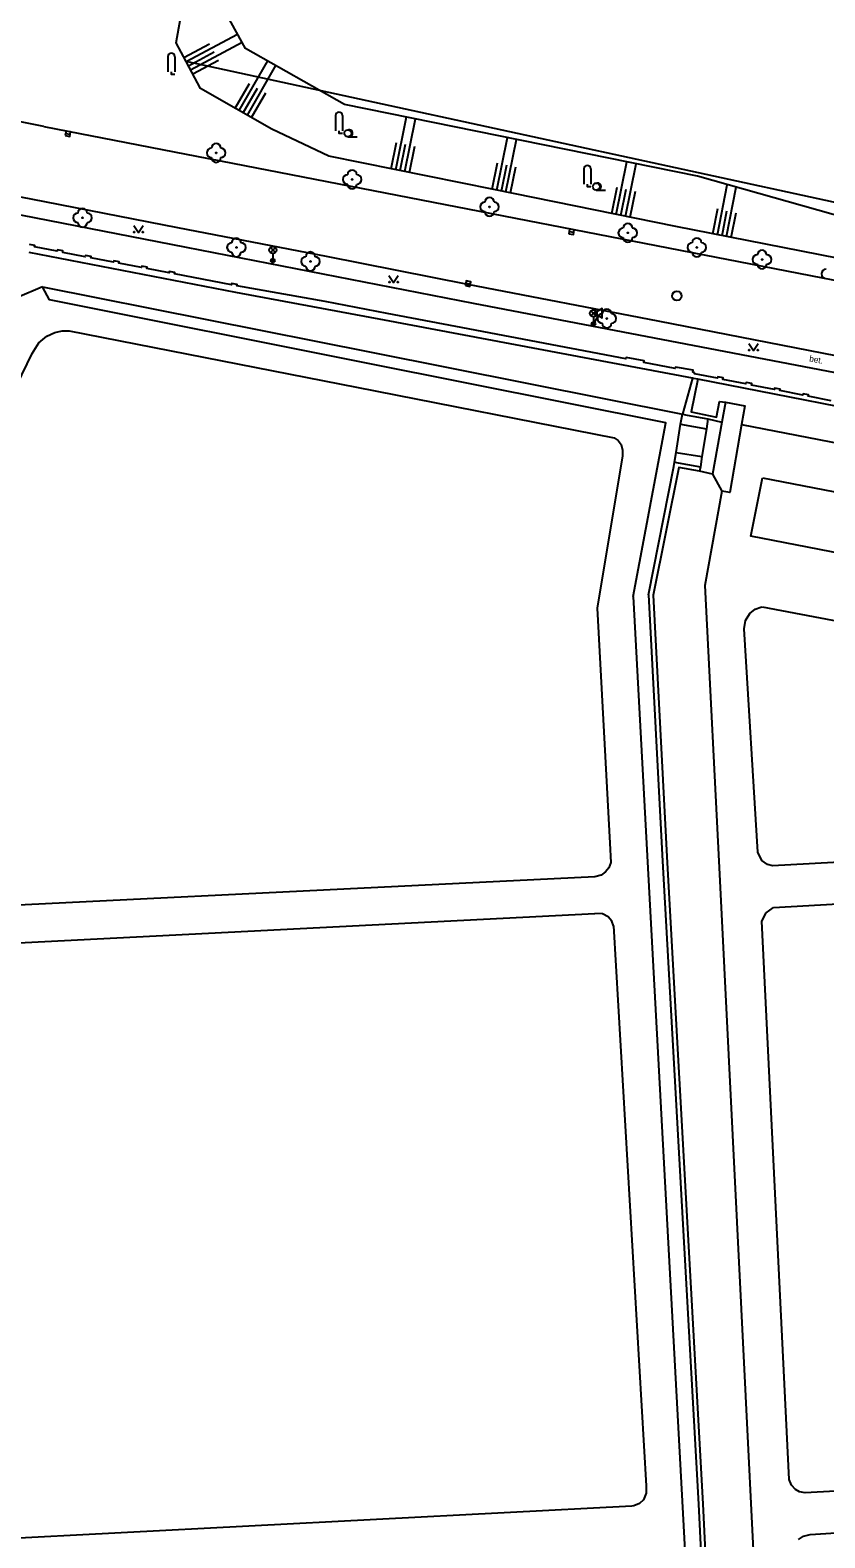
# Model space of a CAD drawing. Extents: x -599951 to -598963, y -1164095 to -1162939.
# Drawn here: x -599577.2 to -599492.5, y -1163247 to -1163086.2 of the extents above; entities that cross this region are included whole.
import ezdxf

# ---------------------------------------------------------------- set-up
doc = ezdxf.new("R2010")
doc.units = 0
for name, color, linetype in [('Level 10', 7, 'Continuous'), ('Level 11', 7, 'Continuous'), ('Level 14', 7, 'Continuous'), ('Level 15', 7, 'Continuous'), ('Level 22', 7, 'Continuous'), ('Level 27', 7, 'Continuous'), ('Level 33', 7, 'Continuous'), ('Level 34', 7, 'Continuous'), ('Level 36', 7, 'Continuous'), ('Level 40', 7, 'Continuous'), ('Level 51', 7, 'Continuous'), ('Level 54', 7, 'Continuous'), ('Level 7', 7, 'Continuous')]:
    doc.layers.add(name, color=color, linetype=linetype)

msp = doc.modelspace()

# ---------------------------------------------------------------- linework, layer by layer
at = {"layer": 'Level 10'}
for points in [[(-599577.11, -1163104.2), (-599587.14, -1163102.28), (-599598.76, -1163100.01), (-599609.97, -1163097.74), (-599627.37, -1163094.36), (-599630, -1163093.85), (-599643.57, -1163091.2), (-599653.92, -1163089.24), (-599654.06, -1163089.21)], [(-599575.76, -1163096.42), (-599589.38, -1163093.7)], [(-599575.76, -1163096.42), (-599468.94, -1163117.19), (-599432.56, -1163124.21)], [(-599435.87, -1163131.7), (-599467.64, -1163125.46), (-599474.7, -1163124.18), (-599491.13, -1163120.93), (-599510.23, -1163117.2), (-599530.53, -1163113.28), (-599545.61, -1163110.31), (-599561.46, -1163107.25), (-599577.11, -1163104.2)]]:
    msp.add_lwpolyline(points, dxfattribs=at)
at = {"layer": 'Level 11'}
for points in [[(-599472.24, -1163108.69), (-599560.57, -1163089.51)], [(-599654.24, -1163091.04), (-599560.56, -1163109.31), (-599529.97, -1163115.28), (-599436.82, -1163133.13)], [(-599575.89, -1163113.55), (-599578.54, -1163114.66)], [(-599575.89, -1163113.55), (-599540.86, -1163120.51)], [(-599541.35, -1163121.67), (-599575.13, -1163114.94), (-599575.89, -1163113.55)], [(-599576.98, -1163120.66), (-599576.29, -1163119.52), (-599575.43, -1163118.81), (-599574.57, -1163118.4), (-599573.8, -1163118.24), (-599573.06, -1163118.23), (-599542.42, -1163124.24)], [(-599586.32, -1163139.81), (-599576.98, -1163120.66)], [(-599512.91, -1163146.55), (-599509.41, -1163128.03), (-599541.35, -1163121.67)], [(-599540.86, -1163120.51), (-599507.66, -1163127.1)], [(-599506.59, -1163123.28), (-599507.66, -1163127.1)], [(-599506.03, -1163123.39), (-599506.72, -1163126.88), (-599504.01, -1163127.42), (-599503.69, -1163125.77), (-599503.07, -1163125.83)], [(-599542.42, -1163124.24), (-599514.94, -1163129.63)], [(-599503.07, -1163125.83), (-599503.46, -1163127.96), (-599504.45, -1163133.53), (-599505.82, -1163133.19)], [(-599503.07, -1163125.83), (-599501, -1163126.24), (-599501.34, -1163128.23), (-599502.6, -1163135.46), (-599503.46, -1163135.32)], [(-599508.33, -1163131.19), (-599507.86, -1163128.18)], [(-599507.86, -1163128.18), (-599507.66, -1163127.1)], [(-599507.86, -1163128.18), (-599505.08, -1163128.67)], [(-599507.66, -1163127.1), (-599507.16, -1163127.22)], [(-599507.16, -1163127.22), (-599504.93, -1163127.62)], [(-599504.93, -1163127.62), (-599505.08, -1163128.67)], [(-599504.93, -1163127.62), (-599503.46, -1163127.96)], [(-599501.34, -1163128.23), (-599456.66, -1163136.89)], [(-599514.94, -1163129.63), (-599514.52, -1163129.91), (-599514.17, -1163130.35), (-599514.04, -1163130.94), (-599514.06, -1163131.56), (-599516.74, -1163147.81), (-599515.41, -1163172.88)], [(-599505.08, -1163128.67), (-599505.59, -1163131.65)], [(-599508.49, -1163132.25), (-599508.33, -1163131.19)], [(-599508.33, -1163131.19), (-599505.59, -1163131.65)], [(-599511.26, -1163146.38), (-599508.57, -1163132.71), (-599508.49, -1163132.25)], [(-599505.82, -1163133.19), (-599508.05, -1163132.81), (-599510.77, -1163146.43), (-599509.28, -1163174.97)], [(-599508.49, -1163132.25), (-599505.72, -1163132.75)], [(-599505.72, -1163132.75), (-599505.82, -1163133.19)], [(-599505.59, -1163131.65), (-599505.72, -1163132.75)], [(-599504.45, -1163133.53), (-599503.46, -1163135.32)], [(-599499.13, -1163133.9), (-599461.43, -1163141.21), (-599462.64, -1163147.45), (-599500.35, -1163140.14), (-599499.13, -1163133.9)], [(-599503.46, -1163135.32), (-599505.25, -1163145.39), (-599503.68, -1163176.88)], [(-599512.91, -1163146.55), (-599511.41, -1163174.24)], [(-599511.26, -1163146.38), (-599509.77, -1163174.8)], [(-599499.14, -1163147.68), (-599440.31, -1163158.82), (-599439.57, -1163159.05), (-599439.13, -1163159.43), (-599438.79, -1163159.96), (-599438.72, -1163160.56), (-599438.26, -1163170.61), (-599438.58, -1163171.46), (-599439.01, -1163171.88), (-599439.46, -1163172.08), (-599498.04, -1163175.3), (-599498.59, -1163175.16), (-599499.19, -1163174.73), (-599499.6, -1163173.85), (-599501.08, -1163150.03), (-599500.94, -1163149.12), (-599500.47, -1163148.36), (-599499.9, -1163147.92), (-599499.3, -1163147.71), (-599499.14, -1163147.68)]]:
    msp.add_lwpolyline(points, dxfattribs=at)
at = {"layer": 'Level 14'}
for points in [[(-599472.24, -1163108.69), (-599488.31, -1163106.74), (-599506.04, -1163101.75), (-599543.68, -1163094.08), (-599554.26, -1163088.1), (-599556.17, -1163084.65), (-599555.79, -1163080.39)], [(-599423.27, -1163121.1), (-599435.72, -1163118.79), (-599451.15, -1163116.24), (-599463.66, -1163113.69), (-599489.16, -1163110.88), (-599508.36, -1163107.11), (-599527.75, -1163103.16), (-599545.37, -1163099.59), (-599551.42, -1163096.73)]]:
    msp.add_lwpolyline(points, dxfattribs=at)
at = {"layer": 'Level 15'}
for points in [[(-599560.81, -1163089.07), (-599558.07, -1163087.61)], [(-599560.57, -1163089.51), (-599555.1, -1163086.58)], [(-599560.1, -1163090.39), (-599554.61, -1163087.45)], [(-599560.33, -1163089.95), (-599557.6, -1163088.48)], [(-599559.86, -1163090.83), (-599557.12, -1163089.36)], [(-599554.91, -1163094.73), (-599551.88, -1163089.44)], [(-599554.04, -1163095.23), (-599551.01, -1163089.93)], [(-599555.34, -1163094.49), (-599553.83, -1163091.84)], [(-599554.48, -1163094.98), (-599552.96, -1163092.33)], [(-599553.61, -1163095.48), (-599552.09, -1163092.83)], [(-599538.23, -1163101.04), (-599537.09, -1163095.42)], [(-599537.25, -1163101.24), (-599536.11, -1163095.62)], [(-599527.45, -1163103.22), (-599526.3, -1163097.62)], [(-599538.72, -1163100.94), (-599538.15, -1163098.13)], [(-599537.74, -1163101.14), (-599537.17, -1163098.33)], [(-599536.76, -1163101.33), (-599536.19, -1163098.53)], [(-599526.47, -1163103.42), (-599525.33, -1163097.82)], [(-599527.94, -1163103.12), (-599527.37, -1163100.32)], [(-599526.96, -1163103.32), (-599526.39, -1163100.52)], [(-599525.98, -1163103.52), (-599525.41, -1163100.72)], [(-599514.71, -1163105.82), (-599513.57, -1163100.22)], [(-599513.73, -1163106.02), (-599512.59, -1163100.42)], [(-599515.2, -1163105.72), (-599514.63, -1163102.92)], [(-599514.22, -1163105.92), (-599513.65, -1163103.12)], [(-599513.24, -1163106.12), (-599512.67, -1163103.32)], [(-599503.92, -1163107.98), (-599502.87, -1163102.64)], [(-599502.94, -1163108.17), (-599501.91, -1163102.91)], [(-599504.41, -1163107.88), (-599503.88, -1163105.19)], [(-599503.43, -1163108.08), (-599502.91, -1163105.43)], [(-599502.45, -1163108.27), (-599501.94, -1163105.66)]]:
    msp.add_lwpolyline(points, dxfattribs=at)
at = {"layer": 'Level 22'}
for centre in [(-599557.38, -1163099.26), (-599542.86, -1163102.08), (-599528.22, -1163105.01), (-599571.62, -1163106.17), (-599513.49, -1163107.78), (-599555.22, -1163109.33), (-599506.12, -1163109.33), (-599499.17, -1163110.63), (-599547.32, -1163110.82), (-599515.71, -1163116.92)]:
    msp.add_circle(centre, 0.05, dxfattribs=at)
for centre, start, end in [((-599557.88, -1163099.26), 90, 270), ((-599557.38, -1163098.76), 0, 180), ((-599556.88, -1163099.26), 270, 90), ((-599557.38, -1163099.76), 180, 0), ((-599543.36, -1163102.08), 90, 270), ((-599542.86, -1163101.58), 0, 180), ((-599542.36, -1163102.08), 270, 90), ((-599542.86, -1163102.58), 180, 0), ((-599528.22, -1163104.51), 0, 180), ((-599572.12, -1163106.17), 90, 270), ((-599571.62, -1163105.67), 0, 180), ((-599571.12, -1163106.17), 270, 90), ((-599528.72, -1163105.01), 90, 270), ((-599528.22, -1163105.51), 180, 0), ((-599527.72, -1163105.01), 270, 90), ((-599571.62, -1163106.67), 180, 0), ((-599513.99, -1163107.78), 90, 270), ((-599513.49, -1163107.28), 0, 180), ((-599512.99, -1163107.78), 270, 90), ((-599555.72, -1163109.33), 90, 270), ((-599555.22, -1163108.83), 0, 180), ((-599554.72, -1163109.33), 270, 90), ((-599513.49, -1163108.28), 180, 0), ((-599506.62, -1163109.33), 90, 270), ((-599506.12, -1163108.83), 0, 180), ((-599505.62, -1163109.33), 270, 90), ((-599555.22, -1163109.83), 180, 0), ((-599547.82, -1163110.82), 90, 270), ((-599547.32, -1163110.32), 0, 180), ((-599546.82, -1163110.82), 270, 90), ((-599506.12, -1163109.83), 180, 0), ((-599499.67, -1163110.63), 90, 270), ((-599499.17, -1163110.13), 0, 180), ((-599498.67, -1163110.63), 270, 90), ((-599547.32, -1163111.32), 180, 0), ((-599499.17, -1163111.13), 180, 0), ((-599492.33, -1163112.16), 90, 270), ((-599516.21, -1163116.92), 90, 270), ((-599515.71, -1163116.42), 0, 180), ((-599515.21, -1163116.92), 270, 90), ((-599515.71, -1163117.42), 180, 0)]:
    msp.add_arc(centre, 0.5, start, end, dxfattribs=at)
at = {"layer": 'Level 27'}
for p, q in [((-599573.43, -1163097.17), (-599572.93, -1163097.25)), ((-599519.73, -1163107.63), (-599519.23, -1163107.69)), ((-599530.76, -1163113.16), (-599530.26, -1163113.24))]:
    msp.add_line(p, q, dxfattribs=at)
for points in [[(-599573.47, -1163097.41), (-599572.98, -1163097.5), (-599572.89, -1163097.01), (-599573.38, -1163096.92)], [(-599519.76, -1163107.88), (-599519.26, -1163107.94), (-599519.2, -1163107.44), (-599519.7, -1163107.38)], [(-599530.8, -1163113.4), (-599530.31, -1163113.49), (-599530.22, -1163113), (-599530.71, -1163112.91)]]:
    msp.add_lwpolyline(points, close=True, dxfattribs=at)
msp.add_circle((-599508.25, -1163114.5), 0.5, dxfattribs=at)
at = {"layer": 'Level 33'}
for p, q in [((-599551.59, -1163109.88), (-599551.06, -1163109.35)), ((-599551.59, -1163109.35), (-599551.06, -1163109.88)), ((-599551.33, -1163109.99), (-599551.33, -1163110.74)), ((-599517.41, -1163116.62), (-599516.88, -1163116.09)), ((-599517.41, -1163116.09), (-599516.88, -1163116.62)), ((-599517.14, -1163116.73), (-599517.14, -1163117.48))]:
    msp.add_line(p, q, dxfattribs=at)
for centre, radius in [((-599551.33, -1163109.61), 0.375), ((-599551.33, -1163110.74), 0.2), ((-599551.33, -1163110.74), 0.145), ((-599551.33, -1163110.74), 0.0876), ((-599517.14, -1163116.36), 0.375), ((-599517.14, -1163117.48), 0.2), ((-599517.14, -1163117.48), 0.145), ((-599517.14, -1163117.48), 0.0876)]:
    msp.add_circle(centre, radius, dxfattribs=at)
at = {"layer": 'Level 34'}
for p, q in [((-599516.63, -1163116.6), (-599517.14, -1163117.48)), ((-599517.36, -1163117.36), (-599516.92, -1163117.6))]:
    msp.add_line(p, q, dxfattribs=at)
msp.add_lwpolyline([(-599517.07, -1163116.35), (-599516.2, -1163116.85), (-599516.2, -1163115.85)], close=True, dxfattribs=at)
at = {"layer": 'Level 36'}
for p, q in [((-599562.53, -1163089), (-599562.53, -1163090.62)), ((-599561.78, -1163089), (-599561.78, -1163090.62)), ((-599544.66, -1163095.28), (-599544.66, -1163096.91)), ((-599543.91, -1163095.28), (-599543.91, -1163096.91)), ((-599543.33, -1163097.53), (-599542.33, -1163097.53)), ((-599518.18, -1163100.96), (-599518.18, -1163102.59)), ((-599517.43, -1163100.96), (-599517.43, -1163102.59)), ((-599516.84, -1163103.21), (-599515.84, -1163103.21))]:
    msp.add_line(p, q, dxfattribs=at)
for points in [[(-599562.16, -1163090.62), (-599562.16, -1163090.87), (-599561.78, -1163090.87)], [(-599544.28, -1163096.91), (-599544.28, -1163097.16), (-599543.91, -1163097.16)], [(-599517.8, -1163102.59), (-599517.8, -1163102.84), (-599517.43, -1163102.84)], [(-599566.15, -1163107), (-599565.65, -1163107.75), (-599565.15, -1163107)], [(-599538.95, -1163112.33), (-599538.45, -1163113.08), (-599537.95, -1163112.33)], [(-599500.58, -1163119.58), (-599500.08, -1163120.33), (-599499.58, -1163119.58)]]:
    msp.add_lwpolyline(points, dxfattribs=at)
for centre, radius in [((-599543.33, -1163097.16), 0.375), ((-599516.84, -1163102.84), 0.375), ((-599566.1, -1163107.7), 0.05), ((-599565.2, -1163107.7), 0.05), ((-599538.9, -1163113.03), 0.05), ((-599538, -1163113.03), 0.05), ((-599500.53, -1163120.28), 0.05), ((-599499.63, -1163120.28), 0.05)]:
    msp.add_circle(centre, radius, dxfattribs=at)
for centre, start, end in [((-599562.16, -1163088.99), 0, 180), ((-599544.28, -1163095.28), 0, 180), ((-599543.2, -1163097.16), 260.4059, 99.5941), ((-599517.8, -1163100.96), 0, 180), ((-599516.71, -1163102.84), 260.4059, 99.5941)]:
    msp.add_arc(centre, 0.375, start, end, dxfattribs=at)
at = {"layer": 'Level 51'}
for points in [[(-599509.28, -1163174.97), (-599505.49, -1163243.33)], [(-599505.49, -1163243.33), (-599502.51, -1163304.57)]]:
    msp.add_lwpolyline(points, dxfattribs=at)
at = {"layer": 'Level 54'}
for points in [[(-599515.41, -1163172.88), (-599515.3, -1163174.92)], [(-599515.3, -1163174.92), (-599515.51, -1163175.49)], [(-599511.41, -1163174.24), (-599504.3, -1163305.35)], [(-599509.77, -1163174.8), (-599505.94, -1163243.36)], [(-599516.98, -1163176.45), (-599602.38, -1163180.66)], [(-599516.31, -1163176.29), (-599516.98, -1163176.45)], [(-599515.84, -1163175.93), (-599516.31, -1163176.29)], [(-599515.51, -1163175.49), (-599515.84, -1163175.93)], [(-599503.68, -1163176.88), (-599497.32, -1163304.68)], [(-599498.72, -1163180.31), (-599497.95, -1163179.75)], [(-599497.95, -1163179.75), (-599481.04, -1163178.76)], [(-599607.1, -1163184.96), (-599516.98, -1163180.38)], [(-599516.19, -1163180.41), (-599516.98, -1163180.38)], [(-599515.57, -1163180.73), (-599516.19, -1163180.41)], [(-599515.2, -1163181.19), (-599515.57, -1163180.73)], [(-599515.02, -1163181.69), (-599515.2, -1163181.19)], [(-599499.2, -1163181.2), (-599498.72, -1163180.31)], [(-599496.26, -1163240.75), (-599499.2, -1163181.2)], [(-599515.02, -1163181.69), (-599511.53, -1163241.41)], [(-599436.33, -1163238.97), (-599494.56, -1163242.16)], [(-599496.02, -1163241.35), (-599496.26, -1163240.75)], [(-599511.51, -1163242.21), (-599511.82, -1163242.9)], [(-599511.53, -1163241.41), (-599511.51, -1163242.21)], [(-599495.6, -1163241.81), (-599496.02, -1163241.35)], [(-599495.16, -1163242.07), (-599495.6, -1163241.81)], [(-599494.56, -1163242.16), (-599495.16, -1163242.07)], [(-599513.04, -1163243.59), (-599635.59, -1163250)], [(-599512.84, -1163243.56), (-599513.04, -1163243.59)], [(-599512.24, -1163243.3), (-599512.84, -1163243.56)], [(-599511.82, -1163242.9), (-599512.24, -1163243.3)], [(-599505.94, -1163243.36), (-599502.9, -1163305.39)], [(-599494.02, -1163246.6), (-599436.63, -1163242.91)], [(-599495.29, -1163247.13), (-599494.76, -1163246.77)], [(-599494.76, -1163246.77), (-599494.02, -1163246.6)]]:
    msp.add_lwpolyline(points, dxfattribs=at)
at = {"layer": 'Level 7'}
for points in [[(-599561.64, -1163087.52), (-599560.46, -1163080.89), (-599558.99, -1163069.39)], [(-599551.42, -1163096.73), (-599559.03, -1163092.38), (-599560.57, -1163089.51), (-599561.64, -1163087.52)], [(-599539.44, -1163117.1), (-599555.29, -1163114.13), (-599577.3, -1163109.88)], [(-599539.13, -1163116.37), (-599545.75, -1163115.11), (-599555.16, -1163113.42), (-599555.13, -1163113.28), (-599555.72, -1163113.17), (-599555.75, -1163113.32), (-599561.81, -1163112.16), (-599561.78, -1163112.01), (-599562.37, -1163111.9), (-599562.4, -1163112.05), (-599564.75, -1163111.59), (-599564.72, -1163111.45), (-599565.31, -1163111.33), (-599565.34, -1163111.48), (-599567.74, -1163111.01), (-599567.72, -1163110.87), (-599568.3, -1163110.75), (-599568.33, -1163110.9), (-599570.74, -1163110.44), (-599570.71, -1163110.29), (-599571.3, -1163110.18), (-599571.33, -1163110.32), (-599573.73, -1163109.86), (-599573.71, -1163109.71), (-599574.29, -1163109.6), (-599574.32, -1163109.75), (-599576.73, -1163109.28), (-599576.7, -1163109.13), (-599577.29, -1163109.02)], [(-599506.35, -1163122.66), (-599506.55, -1163122.63), (-599506.51, -1163122.43), (-599508.39, -1163122.09), (-599508.42, -1163122.24), (-599511.77, -1163121.59), (-599511.74, -1163121.44), (-599513.66, -1163121.07), (-599513.69, -1163121.22), (-599531.8, -1163117.76), (-599539.13, -1163116.37)], [(-599506.59, -1163123.28), (-599539.44, -1163117.1)], [(-599506.03, -1163123.39), (-599506.47, -1163123.3), (-599506.59, -1163123.28)], [(-599491.79, -1163125.68), (-599494.23, -1163125.2), (-599494.2, -1163125.06), (-599494.79, -1163124.94), (-599494.82, -1163125.08), (-599497.26, -1163124.6), (-599497.23, -1163124.45), (-599497.82, -1163124.34), (-599497.85, -1163124.49), (-599500.3, -1163124.01), (-599500.27, -1163123.86), (-599500.86, -1163123.74), (-599500.88, -1163123.89), (-599503.33, -1163123.41), (-599503.3, -1163123.26), (-599503.89, -1163123.15), (-599503.92, -1163123.29), (-599506.38, -1163122.81), (-599506.35, -1163122.66)], [(-599455.38, -1163133.25), (-599461.2, -1163132.12), (-599481.31, -1163128.22), (-599506.03, -1163123.39)]]:
    msp.add_lwpolyline(points, dxfattribs=at)

# ---------------------------------------------------------------- texts
at = {"layer": 'Level 40'}
msp.add_text('bet.', height=0.65, rotation=349.47, dxfattribs=at).set_placement((-599494.17, -1163121.48))

doc.saveas('drawing.dxf')
